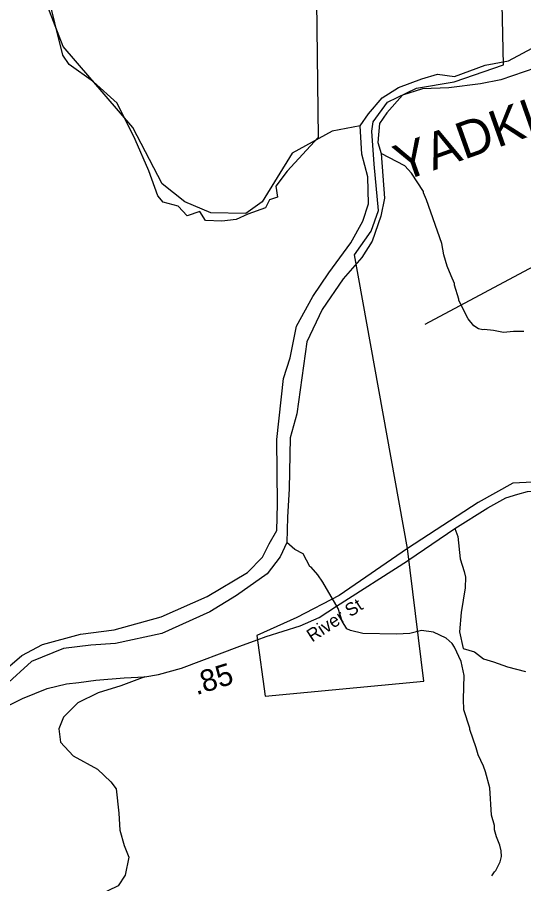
# Model space of a CAD drawing. Extents: x 1248089 to 1457196, y 820910 to 988753.
# Drawn here: x 1348036 to 1350937, y 873625 to 878588 of the extents above; entities that cross this region are included whole.
import ezdxf

# ---------------------------------------------------------------- set-up
doc = ezdxf.new("R2010")
doc.units = 0
for name, color, linetype in [('Exist Boundary Political City Limit New', 7, 'Continuous'), ('Exist Hydrographic Creek Single Shore', 7, 'Continuous'), ('Exist Hydrographic Misc Water Feature', 7, 'Continuous'), ('Exist Hydrographic River Shore', 7, 'Continuous'), ('Exist Hydrographic River Shore Label', 7, 'Continuous'), ('Exist Road Non-System Type 51', 7, 'Continuous'), ('Exist Road Primary NC Attributed', 7, 'Continuous'), ('Exist Road Primary NC Label', 7, 'Continuous'), ('Map Preparation Boundary City Limit Buffer Line', 7, 'Continuous'), ('Prop CMT Slope Fill', 7, 'Continuous')]:
    doc.layers.add(name, color=color, linetype=linetype)

msp = doc.modelspace()

# ---------------------------------------------------------------- linework, layer by layer
at = {"layer": 'Exist Boundary Political City Limit New'}
for points in [[(1349738.1, 879618.5), (1349760.5, 877900.5), (1349581.6, 877706.3), (1349517.9, 877621.3), (1349527, 877557.5), (1349481.5, 877542.4), (1349457.2, 877496.8), (1349357.2, 877460.4), (1349290.4, 877430.1), (1349208.5, 877420.9), (1349114.5, 877424), (1349081.1, 877475.6), (1349008.3, 877451.3), (1348956.8, 877505.9), (1348871.9, 877530.2), (1348841.6, 877566.1), (1348790.1, 877708.7), (1348711.2, 877887.8), (1348608.1, 878097.2), (1348471.6, 878218.6), (1348332.1, 878318.8), (1348296.6, 878372.2), (1348205.6, 878736.4)], [(1349880.6, 875276.5), (1349637.9, 875149.1), (1349407.4, 875045.9), (1349455.9, 874699.9), (1350365.8, 874784.8), (1350287, 875420.7), (1350272, 875545.5), (1349968.6, 877227.6), (1350062.7, 877364.2), (1350105.1, 877482.5), (1350080.9, 877746.6), (1350067.4, 877937.1), (1350074.9, 877989.5), (1350157.2, 878101.7), (1350323.5, 878182), (1350538.9, 878218.4), (1350820.9, 878315.5), (1350792.6, 879626)], [(1354088.9, 871886), (1351625.2, 875861.9), (1351179.2, 875934.1), (1350875, 875919.1), (1350675.7, 875808.7), (1350272, 875545.5), (1349880.6, 875276.5)]]:
    msp.add_lwpolyline(points, dxfattribs=at)
at = {"layer": 'Exist Hydrographic Creek Single Shore'}
msp.add_lwpolyline([(1350000.8, 877966.6), (1349839, 877937), (1349611.1, 877810.2), (1349438, 877531.4), (1349345, 877464.3), (1349145, 877468.3), (1348996, 877530.4), (1348865, 877634.8), (1348697.1, 877956.6), (1348298, 878420.9), (1348164, 878768.3), (1348158, 878867), (1347999, 879188.6), (1347821, 879474.4), (1347772, 879508.3), (1347548, 879539), (1347503.1, 879721.7), (1347221, 880215.3), (1346986.8, 880472.1), (1346833.4, 880700.3)], dxfattribs=at)
at = {"layer": 'Exist Hydrographic Misc Water Feature'}
for points in [[(1350938.1, 876788.7), (1350878.4, 876788.5), (1350821.2, 876782.7), (1350765.2, 876794.6), (1350710.7, 876800.7), (1350702.6, 876798.9), (1350678.7, 876803.4), (1350651.1, 876820), (1350620.1, 876860.7), (1350566.4, 876966), (1350566.6, 876974), (1350540.3, 877054.6), (1350540.2, 877063.3), (1350521.4, 877107), (1350498.7, 877163.6), (1350480.1, 877227.9), (1350467.6, 877292.2), (1350381.1, 877542.2), (1350364.1, 877582.6), (1350363.6, 877591.5), (1350294.6, 877696.2), (1350255.4, 877737.1), (1350120.9, 877807.6)], [(1350755.3, 873669.7), (1350769.8, 873693.4), (1350778, 873701.2), (1350803.1, 873750.6), (1350809.8, 873780.4), (1350808.4, 873812.5), (1350801.1, 873844.7), (1350782.3, 873893.1), (1350771.1, 873933.4), (1350769.7, 873957.4), (1350753.1, 874017.8), (1350744.4, 874173.5), (1350718.5, 874266.5), (1350707.2, 874298.8), (1350676.7, 874363.5), (1350665.6, 874403.8), (1350627.9, 874508.5), (1350628.1, 874516.5), (1350594.3, 874621.3), (1350591.7, 874681.4), (1350596.7, 874817.3), (1350578.6, 874897.7), (1350540.3, 874980.6), (1350526.8, 875000.9), (1350493.5, 875031.6), (1350421.4, 875066.4), (1350352.4, 875074.9), (1350285.6, 875058.8), (1350207.9, 875054.2), (1350016.1, 875058.6), (1349944.4, 875076.2), (1349924.6, 875084.6), (1349897.6, 875129.2), (1349875.2, 875201.8), (1349786.5, 875351.8), (1349757.5, 875394.5), (1349720.4, 875437.3), (1349712.5, 875441.5), (1349673, 875513.7), (1349625.6, 875538.7), (1349581, 875578.8)]]:
    msp.add_lwpolyline(points, dxfattribs=at)
at = {"layer": 'Exist Hydrographic River Shore'}
for points in [[(1350000.8, 877966.6), (1350047.3, 878035.1), (1350127.3, 878128), (1350220.2, 878185.7), (1350354.7, 878237), (1350444.4, 878262.6), (1350540.5, 878249.8), (1350716.6, 878313.9), (1350851.1, 878339.6), (1351014.4, 878426.1)], [(1351073.7, 878321.3), (1350805.7, 878229.6), (1350690.4, 878207.1), (1350507.9, 878184.7), (1350357.4, 878178.3), (1350242.1, 878143), (1350152.4, 878040.5), (1350110.8, 877979.6), (1350101.2, 877870.6), (1350120.9, 877807.6), (1350140.4, 877552.2), (1350117.9, 877449.6), (1350069.9, 877305.4), (1350009.1, 877212.5), (1349903.4, 877090.7), (1349781.7, 876914.4), (1349695.2, 876728.5), (1349637.9, 876317), (1349599.5, 876179.2), (1349593.1, 875887.5), (1349583.5, 875724.1), (1349581, 875578.8), (1349541.9, 875496.5), (1349468.2, 875400.4), (1349292.1, 875275.4), (1349138.3, 875182.5), (1348863.5, 875058.9), (1348597.7, 875001.2), (1348456.8, 874991.6), (1348299.9, 874972.3), (1348117.4, 874898.6), (1347966.8, 874760.8)], [(1347936.9, 874826), (1348061.8, 874931.7), (1348180.3, 874995.8), (1348398.1, 875053.5), (1348590.2, 875079.2), (1348859.3, 875152.9), (1349123.4, 875270.7), (1349354, 875408.5), (1349440.4, 875495), (1349478.9, 875571.9), (1349523.7, 875648.8), (1349526.9, 875799.5), (1349523.3, 876169.1), (1349561.7, 876518.4), (1349600.1, 876637), (1349635.4, 876819.7), (1349728.2, 876989.5), (1349821.1, 877124.1), (1349946, 877297.2), (1350016, 877420.5), (1350048, 877519.8), (1350044.8, 877673.7), (1350009.6, 877805.1), (1350000.8, 877966.6)]]:
    msp.add_lwpolyline(points, dxfattribs=at)
at = {"layer": 'Exist Road Non-System Type 51'}
msp.add_line((1350373.3, 876829.9), (1351740.9, 877563.4), dxfattribs=at)
for points in [[(1350543.3, 875660.4), (1350559.6, 875613.1), (1350573.7, 875486.5), (1350597.1, 875413.8), (1350604.1, 875381), (1350601.8, 875320), (1350578.4, 875179.4), (1350569, 875066.9), (1350590.1, 874973.1), (1350655.3, 874952.5), (1350706.8, 874912.6), (1350765.4, 874896.2), (1350845, 874868.1), (1350948.1, 874840)], [(1348766.9, 874809.6), (1348628.2, 874758.9), (1348499.7, 874717.8), (1348381.5, 874661.2), (1348299.2, 874578.9), (1348273.5, 874512), (1348283.8, 874434.9), (1348355.8, 874357.7), (1348494.5, 874280.5), (1348571.6, 874208.5), (1348602.5, 874167.4), (1348617.9, 874028.5), (1348623, 873930.8), (1348648.7, 873843.3), (1348674.4, 873776.5), (1348653.9, 873673.6), (1348612.8, 873611.9), (1348494.5, 873555.3)]]:
    msp.add_lwpolyline(points, dxfattribs=at)
at = {"layer": 'Exist Road Primary NC Attributed'}
for points in [[(1350279.9, 875479.5), (1350543.3, 875660.4), (1350731.4, 875777.4), (1350834.8, 875836.3), (1350903.8, 875856.6), (1350958.5, 875870.8), (1351015.3, 875872.8), (1351165.4, 875870.8), (1351339.8, 875856.6), (1351651.2, 875811.2)], [(1349410.8, 875021.8), (1349461.4, 875040.3), (1349656.1, 875101.2), (1349765.6, 875149.9), (1349865, 875214.8), (1350271.5, 875473.7), (1350279.9, 875479.5)], [(1347526.3, 874435.8), (1347685.9, 874505.2), (1347860.3, 874584.3), (1348065.2, 874685.8), (1348207.1, 874742.6), (1348316.6, 874769), (1348387.6, 874777.1), (1348485, 874791.3), (1348647.2, 874803.5), (1348766.9, 874809.6), (1348843.9, 874823.8), (1348976.7, 874859.6), (1349311.3, 874985.5), (1349410.8, 875021.8)]]:
    msp.add_lwpolyline(points, dxfattribs=at)
at = {"layer": 'Map Preparation Boundary City Limit Buffer Line'}
for points in [[(1349738.1, 879618.5), (1349760.5, 877900.5), (1349581.6, 877706.3), (1349517.9, 877621.3), (1349527, 877557.5), (1349481.5, 877542.4), (1349457.2, 877496.8), (1349357.2, 877460.4), (1349290.4, 877430.1), (1349208.5, 877420.9), (1349114.5, 877424), (1349081.1, 877475.6), (1349008.3, 877451.3), (1348956.8, 877505.9), (1348871.9, 877530.2), (1348841.6, 877566.1), (1348790.1, 877708.7), (1348711.2, 877887.8), (1348608.1, 878097.2), (1348471.6, 878218.6), (1348332.1, 878318.8), (1348296.6, 878372.2), (1348205.6, 878736.4)], [(1349880.6, 875276.5), (1349637.9, 875149.1), (1349407.4, 875045.9), (1349455.9, 874699.9), (1350365.8, 874784.8), (1350287, 875420.7), (1350272, 875545.5), (1349968.6, 877227.6), (1350062.7, 877364.2), (1350105.1, 877482.5), (1350080.9, 877746.6), (1350067.4, 877937.1), (1350074.9, 877989.5), (1350157.2, 878101.7), (1350323.5, 878182), (1350538.9, 878218.4), (1350820.9, 878315.5), (1350792.6, 879626)], [(1354088.9, 871886), (1351625.2, 875861.9), (1351179.2, 875934.1), (1350875, 875919.1), (1350675.7, 875808.7), (1350272, 875545.5), (1349880.6, 875276.5)]]:
    msp.add_lwpolyline(points, dxfattribs=at)

# ---------------------------------------------------------------- texts
at = {"layer": 'Exist Hydrographic River Shore Label'}
msp.add_text('YADKIN', height=210, rotation=19.5504, dxfattribs=at).set_placement((1350242.2, 877646.8))
at = {"layer": 'Exist Road Primary NC Label'}
msp.add_text('River St', height=75, rotation=33.2617, dxfattribs=at).set_placement((1349724.9, 875006))
at = {"layer": 'Prop CMT Slope Fill'}
msp.add_text('.85', height=125, rotation=17.3671, dxfattribs=at).set_placement((1349061.7, 874704.3))

doc.saveas('drawing.dxf')
